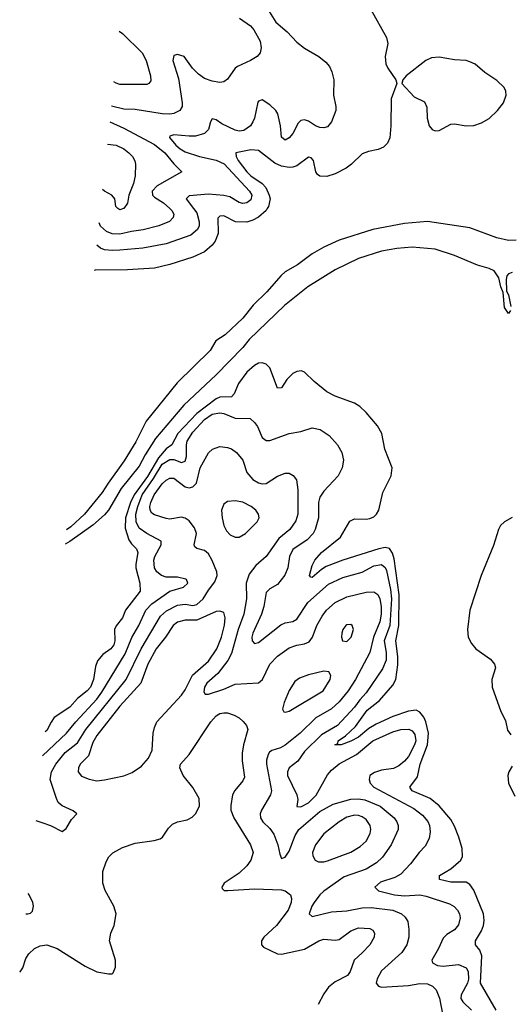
# Model space of a CAD drawing. Header units: inches. Extents: x 1603819 to 1745079, y 385938 to 533966.
# Tile 469 of 561: x 1616009 to 1618560, y 505860 to 510982. Entities that reach past the tile are written whole.
import ezdxf

# ---------------------------------------------------------------- set-up
doc = ezdxf.new("R2010")
doc.units = ezdxf.units.IN
doc.header["$MEASUREMENT"] = 0
doc.layers.add('B6510', color=7, linetype='Continuous')
doc.layers.add('B6511', color=7, linetype='Continuous')

msp = doc.modelspace()

# ---------------------------------------------------------------- linework, layer by layer
at = {"layer": 'B6510', "color": 5}
for points, elevation in [([(1617296.6, 510000), (1617289.9, 509990), (1617250, 509955.5), (1617220.8, 509939.2), (1617190, 509929.3), (1617131.2, 509931.2), (1617070, 509960.9), (1617050, 509960.7), (1617039.3, 509950), (1617040.6, 509870), (1617026.2, 509830), (1617010, 509808.7), (1616970, 509775.1), (1616910, 509746.6), (1616790, 509708.2), (1616709.9, 509690.1), (1616570, 509681.4), (1616401.1, 509678.9), (1616395.5, 509677.2)], 320), ([(1616912.7, 510000), (1616930, 509977), (1616942.7, 509930), (1616941.8, 509910), (1616934.3, 509890), (1616898.8, 509861.2), (1616770, 509816.4), (1616650, 509793.9), (1616530, 509782.3), (1616490, 509780.7), (1616450, 509785.4), (1616430, 509793.6), (1616409.4, 509808.8)], 340), ([(1616789.7, 510000), (1616800.7, 509990), (1616810.7, 509970), (1616807.8, 509952.2), (1616787.4, 509932.6), (1616733.3, 509910), (1616651.8, 509888.2), (1616590, 509881), (1616530, 509866.3), (1616490, 509867.3), (1616459.9, 509879.9), (1616430, 509908.1), (1616421.6, 509925.3)], 360), ([(1616549, 510000), (1616530, 509992.7), (1616519.5, 509999.5), (1616519.1, 510000)], 380), ([(1618590, 509835.5), (1618550, 509833.2), (1618490, 509848), (1618350, 509899), (1618130, 509932.2), (1618010, 509922.3), (1617845.1, 509890), (1617670, 509834.6), (1617590, 509797.9), (1617530, 509764.3), (1617453.5, 509706.5), (1617390, 509670.1), (1617369.2, 509650.8), (1617294.3, 509565.7), (1617222.7, 509497.3), (1617169.8, 509430), (1617077.7, 509342.3), (1617028.4, 509311.6), (1616999.2, 509260.8), (1616827.1, 509092.9), (1616666.2, 508893.8), (1616613.7, 508786.3), (1616552.6, 508687.4), (1616468.2, 508571.8), (1616438.2, 508521.8), (1616346.4, 508410), (1616275.7, 508344.3), (1616253.2, 508328.8)], 280), ([(1618560.3, 509470), (1618550, 509453.6), (1618530, 509485.6), (1618522.7, 509562.7), (1618510, 509592.7), (1618499.9, 509639.9), (1618475.6, 509675.6), (1618450, 509688), (1618390, 509704.4), (1618270, 509755.2), (1618170, 509787.8), (1618050, 509798.6), (1617970, 509791.4), (1617890, 509777.1), (1617770, 509740.1), (1617650, 509681.4), (1617507.4, 509592.6), (1617385.1, 509494.9), (1617201.9, 509318.1), (1617170, 509277.6), (1617030, 509134), (1616862.7, 508977.3), (1616715.8, 508804.2), (1616661.3, 508718.7), (1616630, 508660.2), (1616536.2, 508543.8), (1616470, 508430.8), (1616450, 508406.3), (1616390, 508352.7), (1616270, 508267.9), (1616245.3, 508253.8)], 280), ([(1618570, 509666.1), (1618550, 509660.3), (1618541.4, 509650), (1618539, 509630), (1618540.9, 509570), (1618550.9, 509550), (1618562.9, 509490)], 280), ([(1618486.2, 505830), (1618405.5, 505970), (1618411.6, 506111.6), (1618402, 506142), (1618379.8, 506170), (1618378.6, 506190), (1618410, 506242.8), (1618420.4, 506270), (1618423.7, 506296.3), (1618420.1, 506330), (1618370, 506453.6), (1618350, 506484.1), (1618330, 506494.9), (1618250, 506495.2), (1618191.3, 506510), (1618191.1, 506530), (1618250, 506564.6), (1618302, 506610), (1618311.9, 506628.1), (1618310.3, 506670), (1618292.5, 506730), (1618270, 506786.4), (1618250, 506821.4), (1618190, 506891.8), (1618143.7, 506930), (1618048.9, 506970), (1618036.8, 506990), (1618077.4, 507042.6), (1618092.1, 507110), (1618129.7, 507210), (1618134.6, 507270), (1618120.6, 507330), (1618110, 507354.5), (1618090, 507380.2), (1618069.9, 507389.9), (1618030, 507384.6), (1617950, 507356.6), (1617862, 507318), (1617824.7, 507295.3), (1617770, 507249.9), (1617730, 507228.3), (1617680.5, 507210), (1617648.2, 507210), (1617662.7, 507217.3), (1617665.3, 507230), (1617703.5, 507256.5), (1617754.2, 507305.8), (1617816.3, 507390), (1617879.9, 507440.1), (1617950, 507520.5), (1617964.1, 507550), (1617974.3, 507625.7), (1617975.5, 507670), (1617965.4, 507750), (1617980, 507830), (1617982.7, 507990), (1617956.8, 508176.8), (1617947.6, 508207.6), (1617931.1, 508231.1), (1617910, 508235.6), (1617876.9, 508230), (1617689.7, 508170.3), (1617602.8, 508137.2), (1617577.5, 508122.5), (1617530, 508081), (1617522.2, 508082.2), (1617515.6, 508090), (1617530, 508143), (1617544.4, 508170), (1617578.3, 508210), (1617676.5, 508290), (1617726.2, 508373.8), (1617750, 508385.4), (1617810, 508383.2), (1617830, 508387.2), (1617850, 508396.5), (1617864.4, 508410), (1617875.9, 508430), (1617897.1, 508522.9), (1617941.1, 508610), (1617945.7, 508650), (1617908.4, 508748.4), (1617891.3, 508830), (1617869.2, 508870), (1617810, 508938.5), (1617777.4, 508970), (1617750, 508986.4), (1617650, 509023.9), (1617605.6, 509045.6), (1617539.4, 509099.4), (1617490, 509149), (1617474.6, 509154.6), (1617450, 509151.9), (1617430, 509140.8), (1617397.8, 509110), (1617370, 509066.4), (1617350, 509064.8), (1617310.3, 509170.3), (1617290, 509189.8), (1617270, 509197.2), (1617250, 509194.8), (1617230, 509183.4), (1617190, 509148), (1617145.9, 509090), (1617124.1, 509035.9), (1617110, 509019.4), (1617050, 509019.1), (1617030.1, 509010), (1616930, 508934), (1616831.8, 508830), (1616799.9, 508770), (1616770, 508749.7), (1616730, 508703.5), (1616674.1, 508605.9), (1616604.7, 508510), (1616585.4, 508470), (1616559.3, 508390), (1616557.5, 508337.5), (1616575.9, 508275.9), (1616590, 508254.8), (1616616.3, 508230), (1616623.9, 508210), (1616613, 508150), (1616613.6, 508130), (1616634.1, 508050), (1616634.6, 508010), (1616559.8, 507910), (1616543, 507870), (1616511.1, 507828.9), (1616502.6, 507810), (1616504.3, 507750), (1616499.2, 507730), (1616482.8, 507710), (1616441, 507679), (1616413.3, 507646.7), (1616402.3, 507617.7), (1616393, 507550), (1616376.6, 507510), (1616359.2, 507490), (1616309.7, 507450.3), (1616270, 507406.5), (1616188.8, 507351.2), (1616171.8, 507328.2), (1616150, 507284), (1616141.7, 507277.4)], 320), ([(1616128.4, 507152.2), (1616252.9, 507270), (1616300.8, 507330), (1616410, 507447.6), (1616436.7, 507483.3), (1616557.5, 507682.5), (1616591.5, 507768.5), (1616627.8, 507830), (1616664.6, 507910), (1616696, 507944), (1616790, 508009.3), (1616861.3, 508030), (1616882.4, 508050), (1616877, 508070), (1616872.3, 508072.3), (1616830, 508081.5), (1616770, 508081.8), (1616745.5, 508090), (1616721.3, 508110), (1616710.1, 508130.1), (1616705.7, 508170), (1616711.3, 508190), (1616745.3, 508250), (1616745.2, 508270), (1616669.3, 508310), (1616630, 508337), (1616614, 508370), (1616612.6, 508410), (1616622.5, 508450), (1616645.8, 508510), (1616705, 508595), (1616750, 508669.5), (1616790, 508693.8), (1616810, 508694.5), (1616850, 508678.9), (1616870, 508685.3), (1616876.3, 508710), (1616875.5, 508770), (1616879.4, 508790), (1616910, 508836.5), (1616970, 508901.8), (1617010, 508930.4), (1617050, 508937.5), (1617070, 508933.7), (1617130, 508908.3), (1617207, 508907), (1617230, 508886.3), (1617245, 508865), (1617270, 508808.3), (1617290, 508792.6), (1617310, 508792.3), (1617410, 508829.8), (1617470, 508840.4), (1617530, 508858.3), (1617570.9, 508850.9), (1617618.4, 508818.4), (1617661.6, 508770), (1617684.7, 508730), (1617692.6, 508690), (1617686.3, 508650), (1617664.7, 508610), (1617590, 508530.2), (1617570, 508498.7), (1617563, 508470), (1617561.9, 508390), (1617546.1, 508330), (1617535, 508310), (1617503.5, 508276.5), (1617430, 508226.4), (1617411.2, 508190), (1617403, 508130), (1617387.8, 508092.2), (1617350, 508044), (1617310, 508020.8), (1617290, 508002.4), (1617278.4, 507930), (1617266.9, 507890), (1617220.8, 507790), (1617216.5, 507770), (1617218.5, 507750), (1617230, 507736.9), (1617250, 507742.8), (1617366.3, 507833.7), (1617390, 507844.1), (1617430, 507850.6), (1617450, 507863.4), (1617507.5, 507950), (1617614.3, 508045.6), (1617690, 508080.4), (1617790, 508107.3), (1617850, 508140.4), (1617890, 508148.6), (1617910, 508133), (1617916.1, 508116.1), (1617937.4, 508017.4), (1617942.5, 507970), (1617933.9, 507830), (1617904.2, 507750), (1617915.3, 507690), (1617914.5, 507650), (1617895.2, 507604.8), (1617810, 507479.8), (1617776.8, 507443.2), (1617750, 507405), (1617661.4, 507310), (1617578.1, 507261.9), (1617490, 507175.7), (1617455.6, 507124.4), (1617410.8, 507090), (1617401, 507070), (1617400.6, 507050), (1617449.9, 506950), (1617455.4, 506924.6), (1617449.7, 506889.7), (1617470, 506887.1), (1617510, 506908.9), (1617550, 506947.5), (1617610, 507053.6), (1617630, 507078.2), (1617670, 507111.3), (1617760.5, 507159.5), (1617845.5, 507230), (1617950, 507277.3), (1617990, 507289.9), (1618031.7, 507291.7), (1618050, 507282.3), (1618062.9, 507262.9), (1618068.3, 507230), (1618062.6, 507210), (1618030, 507148.5), (1618010, 507124.6), (1617979.8, 507100.2), (1617952.9, 507087.1), (1617890, 507077.7), (1617853.7, 507066.3), (1617829.6, 507050), (1617826.6, 507030), (1617830.9, 507010), (1617849.8, 506990), (1618058.1, 506878.1), (1618104.1, 506844.1), (1618131.2, 506811.2), (1618139.9, 506790), (1618143.2, 506756.8), (1618137.6, 506722.4), (1618118, 506682), (1618086.2, 506650), (1618041.4, 506590), (1617990, 506537.1), (1617959.8, 506520.2), (1617884.6, 506495.4), (1617856.4, 506470), (1617875.1, 506450), (1617958.4, 506430), (1618010, 506424.1), (1618089.4, 506429.4), (1618123, 506423), (1618243.4, 506383.4), (1618268.3, 506368.3), (1618284.7, 506350), (1618295.5, 506330), (1618298.4, 506310), (1618290, 506273), (1618270, 506246.9), (1618230, 506222.6), (1618210, 506204.6), (1618186.4, 506150), (1618152, 506090), (1618154.9, 506074.9), (1618181.4, 506061.4), (1618210, 506057.9), (1618290, 506066.8), (1618330, 506048.9), (1618340.1, 506030), (1618343, 505990), (1618337.3, 505970), (1618303.8, 505910), (1618302.7, 505890), (1618312.7, 505872.7), (1618357.7, 505830)], 340), ([(1616092.8, 506815.7), (1616130, 506804.3), (1616169.7, 506790), (1616230, 506759.3), (1616250, 506775.1), (1616279.1, 506820.9), (1616305.5, 506850), (1616286.8, 506866.8), (1616230, 506892), (1616209.4, 506910), (1616200.6, 506930), (1616168.2, 507030), (1616174.7, 507070), (1616196.1, 507110), (1616246.2, 507170), (1616310, 507220.5), (1616352.8, 507290), (1616563.4, 507550), (1616640.8, 507710), (1616740.4, 507879.6), (1616773.1, 507906.9), (1616830, 507936.7), (1616870, 507941.3), (1616910, 507934), (1616930, 507940.1), (1616962.9, 507970), (1616990, 508014.8), (1617023.1, 508056.9), (1617036.5, 508090), (1617033.6, 508110), (1617009.5, 508169.5), (1616990, 508204), (1616970, 508220.2), (1616930.3, 508230.3), (1616920.3, 508240.3), (1616916.4, 508250), (1616928.6, 508310), (1616918.7, 508338.7), (1616890, 508375.2), (1616870, 508388.8), (1616850, 508393.6), (1616790, 508384.1), (1616770, 508387), (1616710, 508405.9), (1616695.7, 508415.7), (1616686.9, 508430), (1616686.3, 508450), (1616690.5, 508470), (1616708.9, 508510), (1616750, 508567.2), (1616770, 508586.6), (1616790, 508597.3), (1616810, 508596.6), (1616870, 508552.4), (1616890, 508546.6), (1616910, 508552.7), (1616928.9, 508571.1), (1616946.8, 508650), (1616990, 508728.6), (1617012.1, 508747.9), (1617050, 508761.1), (1617090, 508756.8), (1617110, 508749), (1617136.1, 508730), (1617169, 508690), (1617190, 508626), (1617221.8, 508590), (1617250, 508573.2), (1617270, 508568.2), (1617290.1, 508569.9), (1617350, 508607.5), (1617390, 508623.2), (1617410, 508622.8), (1617431.2, 508611.2), (1617447.7, 508587.7), (1617455.6, 508535.6), (1617454.5, 508410), (1617445.3, 508374.7), (1617413, 508330), (1617356.4, 508283.6), (1617289.9, 508190.1), (1617236.6, 508143.4), (1617201.7, 508098.3), (1617186.1, 508050), (1617188.4, 507970), (1617174.3, 507890), (1617145, 507810), (1617110, 507684.9), (1617092, 507648), (1617038.6, 507581.4), (1616982, 507530), (1616969.3, 507510), (1616965.6, 507485.6), (1616972.9, 507472.9), (1616990, 507473.6), (1617070, 507499.4), (1617130, 507525.8), (1617250, 507532.5), (1617272, 507550), (1617310.2, 507630), (1617350, 507671.5), (1617410, 507714.7), (1617450, 507728.5), (1617490, 507734.9), (1617513.9, 507746.1), (1617530.8, 507769.2), (1617553.2, 507830), (1617581.1, 507878.9), (1617605.1, 507910), (1617650, 507949.9), (1617710, 507979.9), (1617810, 508004), (1617850, 508004.9), (1617871.1, 507991.1), (1617880.9, 507970), (1617888.3, 507930), (1617888.8, 507890), (1617881.4, 507850), (1617848, 507770), (1617829.3, 507690), (1617754.8, 507550), (1617717.1, 507490), (1617670, 507432.7), (1617630, 507397.5), (1617548.3, 507350), (1617467.5, 507270), (1617390, 507208.6), (1617365.3, 507194.7), (1617320.3, 507179.7), (1617308, 507172), (1617300.6, 507159.4), (1617292.2, 507130), (1617292.4, 507110), (1617318.3, 506970), (1617313.6, 506950), (1617265.7, 506870), (1617259.6, 506850), (1617261.3, 506830), (1617272.6, 506810), (1617310, 506774.1), (1617330, 506745), (1617351.9, 506690), (1617361.1, 506641.1), (1617370, 506618.3), (1617390, 506625.7), (1617410, 506656.1), (1617441, 506739), (1617460.6, 506770), (1617570, 506863.2), (1617639.1, 506900.9), (1617730, 506927.5), (1617770, 506928.8), (1617802.9, 506922.9), (1617883.5, 506890), (1617955.9, 506830), (1617970.6, 506810), (1617977, 506790), (1617976.2, 506770), (1617941.3, 506690), (1617894.7, 506625.3), (1617863.6, 506596.4), (1617810, 506563.4), (1617696.4, 506523.6), (1617590, 506447.8), (1617569.3, 506430), (1617539.3, 506390), (1617527.4, 506370), (1617514, 506330), (1617530, 506316.8), (1617630, 506340.2), (1617710, 506346.3), (1617790, 506361.7), (1617836.1, 506363.9), (1617949.5, 506349.5), (1617994, 506330), (1618014.1, 506314.1), (1618027.7, 506290), (1618032.9, 506250), (1618031.8, 506210), (1618021.8, 506170), (1617996.1, 506130), (1617890, 506033.4), (1617867.7, 505992.3), (1617862.7, 505970), (1617874.3, 505954.3), (1617890, 505949.2), (1618030, 505958.3), (1618090, 505969), (1618130, 505965.8), (1618155, 505955), (1618174.6, 505934.6), (1618191.5, 505891.5), (1618207.6, 505810)], 360), ([(1618570, 508392.9), (1618530, 508369.4), (1618509.7, 508350), (1618497.8, 508330), (1618472.9, 508247.1), (1618409, 508091), (1618349.2, 507910.8), (1618338, 507810), (1618341.4, 507770), (1618357.6, 507737.6), (1618380.7, 507710), (1618456.1, 507656.1), (1618478, 507630), (1618482.6, 507610), (1618463.8, 507550), (1618465, 507510), (1618510, 507382.4), (1618535.6, 507335.6), (1618545.5, 507285.5), (1618562.3, 507262.3)], 320), ([(1616009, 506026.5), (1616011.6, 506028.4), (1616025, 506050), (1616041.2, 506098.8), (1616056.6, 506123.4), (1616085.7, 506150), (1616115.4, 506164.6), (1616150, 506169.8), (1616203.6, 506150), (1616350, 506058.7), (1616410, 506028.4), (1616470, 506018.4), (1616490, 506019.3), (1616495.8, 506024.2), (1616506.7, 506053.3), (1616506.7, 506090), (1616476.5, 506190), (1616482.4, 506230), (1616500.5, 506270), (1616510.5, 506330), (1616499.3, 506370), (1616452.8, 506452.8), (1616441.4, 506490), (1616441.9, 506550), (1616458, 506602), (1616472.7, 506627.3), (1616492.6, 506647.4), (1616543.5, 506676.5), (1616610, 506698.8), (1616707.7, 506712.3), (1616738.9, 506721.1), (1616751.1, 506728.9), (1616783.4, 506776.6), (1616803.5, 506796.5), (1616830, 506808.5), (1616879.9, 506820.1), (1616905.7, 506834.3), (1616922.4, 506850), (1616943.7, 506890), (1616942.6, 506930), (1616910, 506987.7), (1616858.4, 507050), (1616841.6, 507090), (1616845.5, 507110), (1616890, 507159.7), (1617003, 507330), (1617030, 507361.1), (1617050, 507372.7), (1617070, 507376.8), (1617090, 507375.7), (1617124.8, 507364.8), (1617150.5, 507350.5), (1617171.3, 507331.3), (1617188.6, 507310), (1617195.6, 507290), (1617172.1, 507210), (1617165.6, 507165.6), (1617165.8, 507125.8), (1617177.7, 507042.3), (1617170, 507022), (1617127.8, 506972.2), (1617115.4, 506950), (1617106.3, 506893.7), (1617107.2, 506870), (1617122.7, 506830), (1617209, 506690), (1617222.4, 506650), (1617210.9, 506610), (1617190, 506580.3), (1617150, 506541.7), (1617072.3, 506490), (1617059.3, 506470), (1617062, 506462), (1617072.7, 506452.7), (1617091.8, 506451.8), (1617230, 506460.4), (1617370, 506455.5), (1617390, 506449.8), (1617416.4, 506430), (1617422.5, 506410), (1617420.6, 506390), (1617404.1, 506350), (1617344.9, 506270), (1617279.1, 506210), (1617265.9, 506190), (1617266, 506170), (1617276.7, 506156.7), (1617350, 506122.3), (1617370, 506120.2), (1617490, 506147.4), (1617563.7, 506190), (1617590, 506198.2), (1617650, 506193.8), (1617670, 506196.8), (1617730, 506241.7), (1617770, 506257.1), (1617830, 506255), (1617845.9, 506245.9), (1617854.2, 506230), (1617851.6, 506210), (1617828.8, 506170), (1617790, 506126.9), (1617748, 506090), (1617727.2, 506030), (1617713.5, 506010), (1617650, 505977), (1617615.4, 505950), (1617590, 505914), (1617560.9, 505859.1)], 380), ([(1618570, 507099.4), (1618552.2, 507070), (1618547, 507050), (1618551.1, 507010), (1618583.5, 506943.5)], 320), ([(1616041.4, 506331.5), (1616051.3, 506330), (1616065.7, 506334.3), (1616076.2, 506343.8), (1616081.1, 506370), (1616077.8, 506390), (1616058.3, 506430), (1616052.5, 506435.9)], 360)]:
    msp.add_lwpolyline(points, dxfattribs=dict(at, elevation=elevation))
at = {"layer": 'B6510', "color": 5, "elevation": 380}
for points in [[(1617130, 508479.8), (1617090, 508476), (1617070, 508462), (1617059.1, 508430), (1617061.1, 508390), (1617070.2, 508350), (1617083.5, 508323.5), (1617102.7, 508302.7), (1617130, 508290.2), (1617150, 508289.4), (1617183.8, 508310), (1617244.2, 508370), (1617254.7, 508390), (1617251.5, 508410), (1617237.4, 508430), (1617212.6, 508450), (1617170, 508472.9)], [(1617050, 507904.8), (1617030, 507903.8), (1616930, 507858.9), (1616870, 507858.5), (1616830, 507847.5), (1616807, 507830), (1616767.7, 507770), (1616718.8, 507710), (1616674.6, 507630), (1616638.6, 507530), (1616530, 507410.4), (1616410, 507257.8), (1616390, 507221.8), (1616366.6, 507153.4), (1616323.9, 507110), (1616314.7, 507090), (1616312.8, 507070), (1616330, 507046), (1616370, 507031.3), (1616410, 507023.2), (1616450, 507026.9), (1616550, 507048), (1616593.8, 507066.2), (1616642, 507098), (1616679.1, 507140.9), (1616698.3, 507181.7), (1616703.2, 507270), (1616710, 507300.5), (1616722.9, 507330), (1616851.1, 507468.9), (1616870, 507496.3), (1616908, 507572), (1616990, 507645.3), (1617034.8, 507710), (1617058.5, 507770), (1617073.1, 507833.1), (1617077.7, 507870), (1617070, 507897.4)], [(1617730, 507835.1), (1617710, 507834.7), (1617704.4, 507830), (1617690, 507809), (1617684.6, 507790), (1617682, 507770), (1617688, 507750), (1617710, 507747.2), (1617732.4, 507770), (1617745.1, 507810), (1617737, 507830)], [(1617590, 507593.5), (1617510, 507574.1), (1617463.5, 507556.5), (1617440.4, 507539.6), (1617410, 507491.8), (1617384.6, 507430), (1617375.3, 507395.3), (1617382, 507382), (1617390, 507379.1), (1617410, 507384.9), (1617586.6, 507490), (1617622.7, 507550), (1617626.3, 507570), (1617617.2, 507590)], [(1617750, 506843.8), (1617710, 506834), (1617670.2, 506810), (1617590, 506746), (1617546.2, 506690), (1617531.7, 506650), (1617532.7, 506632.7), (1617546, 506610), (1617561.8, 506601.8), (1617590, 506601), (1617610, 506606.3), (1617730, 506651.5), (1617779.6, 506680.4), (1617810, 506708.3), (1617831.5, 506748.5), (1617835, 506770), (1617831.4, 506790), (1617810, 506820.7), (1617790, 506835.5), (1617770, 506842)]]:
    msp.add_lwpolyline(points, close=True, dxfattribs=at)
at = {"layer": 'B6511', "color": 5}
for points, elevation in [([(1617297.7, 511037.7), (1617340.5, 510970), (1617398.9, 510918.9), (1617450, 510864.4), (1617490, 510833.5), (1617563.6, 510790), (1617600.6, 510760.6), (1617619, 510739), (1617632.8, 510710), (1617642.7, 510670), (1617640.4, 510590), (1617653, 510530), (1617652.8, 510510), (1617631, 510450), (1617610, 510425.5), (1617590, 510419.3), (1617570, 510421.3), (1617547.6, 510430), (1617510, 510454), (1617490, 510461.2), (1617470, 510457.3), (1617456.5, 510443.5), (1617430, 510390.4), (1617410, 510366.7), (1617390, 510355.5), (1617370.4, 510370.4), (1617365.4, 510430), (1617352, 510492), (1617340.7, 510510), (1617310, 510538.8), (1617270, 510565.8), (1617250, 510558.7), (1617247.1, 510552.9), (1617230, 510470.4), (1617221.8, 510450), (1617208.9, 510430), (1617174, 510406), (1617150, 510402.8), (1617130, 510407.1), (1617060.2, 510440.2), (1617030, 510460.8), (1617010, 510466), (1617001, 510450), (1616990.8, 510410), (1616969.7, 510390), (1616923.3, 510376.7), (1616890, 510375.5), (1616810, 510383.2), (1616790, 510375.5), (1616787.6, 510370), (1616820.7, 510330), (1616843, 510310), (1616870, 510294.9), (1616944.7, 510270), (1617030, 510251.2), (1617071.6, 510231.6), (1617204, 510090), (1617215.2, 510070), (1617210, 510044.4), (1617190, 510028.7), (1617170, 510026), (1617150, 510030.2), (1617101.1, 510061.1), (1617070, 510068.2), (1616990, 510074.3), (1616890, 510064.9), (1616875.1, 510050), (1616912.7, 510000)], 340), ([(1617835, 511035), (1617916.9, 510890), (1617922.3, 510857.7), (1617909.7, 510790), (1617912.9, 510752.9), (1617922.9, 510730), (1617965.2, 510670), (1617969.3, 510650), (1617940.4, 510570), (1617939.6, 510430), (1617932.7, 510367.3), (1617921, 510339), (1617901.2, 510318.8), (1617873.5, 510306.5), (1617823.3, 510296.7), (1617790, 510284.9), (1617734.8, 510230), (1617705.8, 510210), (1617650, 510179.8), (1617606.4, 510166.4), (1617570, 510167.6), (1617557.1, 510177.1), (1617548.6, 510190), (1617535.9, 510250), (1617524, 510264), (1617510, 510266.7), (1617450, 510221.9), (1617430, 510214.2), (1617410, 510212.8), (1617370, 510219.9), (1617335.5, 510235.5), (1617250, 510302.3), (1617210, 510304.8), (1617133.6, 510290), (1617134.5, 510270), (1617144.7, 510250), (1617189.5, 510190), (1617210, 510168.9), (1617270.6, 510130.6), (1617289.2, 510109.2), (1617306.6, 510070), (1617310.6, 510050), (1617303.2, 510010), (1617296.6, 510000)], 320), ([(1617151.8, 510990), (1617209.8, 510950), (1617226.5, 510930), (1617259.8, 510870), (1617264.9, 510835.1), (1617258.7, 510810), (1617242.9, 510790), (1617209.5, 510770), (1617140.7, 510739.3), (1617128.7, 510730), (1617090, 510671.8), (1617070, 510659), (1617050, 510655.5), (1617010, 510661.6), (1616970, 510676.1), (1616938.4, 510698.4), (1616907.1, 510730), (1616864.4, 510790), (1616830, 510801.7), (1616810, 510796.3), (1616805.8, 510770), (1616835.3, 510675.3), (1616854.5, 510550), (1616853.2, 510530), (1616842.2, 510510), (1616810, 510493.5), (1616789.8, 510490.2), (1616750, 510492.6), (1616610, 510514.5), (1616550, 510517.4), (1616485.6, 510532.7)], 360), ([(1616526.6, 510922.5), (1616543.5, 510910), (1616646, 510810), (1616667, 510770), (1616689.7, 510690), (1616690, 510664.7), (1616681.2, 510650), (1616670, 510644.4), (1616530, 510645.6), (1616510, 510651.3), (1616498.8, 510658.8)], 380), ([(1616477, 510451.1), (1616550, 510417), (1616710, 510333.6), (1616763.6, 510290), (1616810, 510231.8), (1616851.8, 510190), (1616723, 510117), (1616698.5, 510090), (1616699.5, 510070), (1616710, 510058.6), (1616756.5, 510030), (1616789.7, 510000)], 360), ([(1616464.7, 510334.5), (1616510, 510329.8), (1616550, 510310.6), (1616576.8, 510290), (1616596, 510270), (1616607.2, 510247.2), (1616610.8, 510230), (1616609.1, 510170), (1616600.9, 510130), (1616575.8, 510070), (1616570, 510026.8), (1616550, 510000.4), (1616549, 510000)], 380), ([(1616519.1, 510000), (1616508.9, 510010), (1616503.2, 510050), (1616488.1, 510070), (1616450, 510090.7), (1616440, 510099.4)], 380)]:
    msp.add_lwpolyline(points, dxfattribs=dict(at, elevation=elevation))
at = {"layer": 'B6511', "color": 5, "elevation": 320}
msp.add_lwpolyline([(1618190, 510787.1), (1618150, 510783.1), (1618120.5, 510770), (1618019.1, 510690), (1618001, 510670), (1617996, 510650), (1618060.8, 510580.8), (1618114, 510554), (1618126.1, 510526.1), (1618127.2, 510470), (1618138.5, 510430), (1618153, 510410), (1618170, 510403.2), (1618190, 510405.6), (1618250, 510438.6), (1618270, 510440.7), (1618330, 510429.4), (1618370, 510432.4), (1618410, 510445.5), (1618450, 510468.8), (1618494.2, 510510), (1618524.1, 510550), (1618537.8, 510590), (1618536.1, 510610), (1618528.2, 510630), (1618490, 510666.3), (1618428, 510708), (1618377, 510750), (1618350, 510763.1), (1618330, 510769.7), (1618270, 510772.6)], close=True, dxfattribs=at)

doc.saveas('drawing.dxf')
